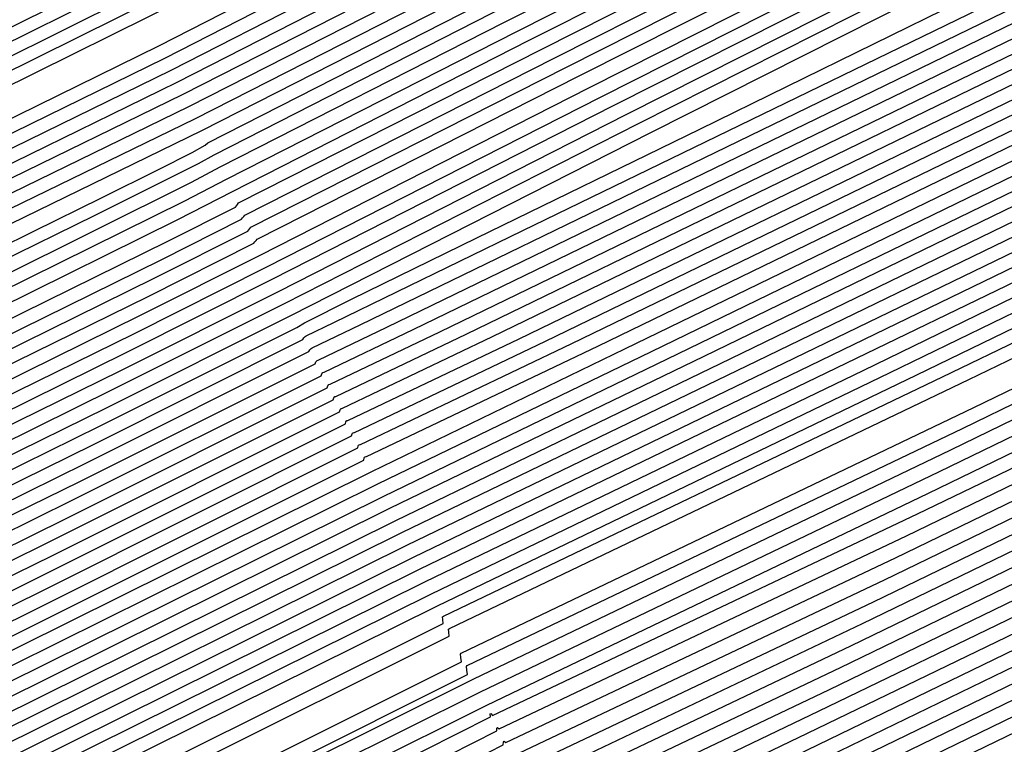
# Model space of a CAD drawing. Extents: x 3249832 to 3255657, y 13789405 to 13793316.
# Tile 369 of 656: x 3254714.919 to 3254715.945, y 13790587.377 to 13790588.132. Entities that reach past the tile are written whole.
import ezdxf

# ---------------------------------------------------------------- set-up
doc = ezdxf.new("R2010")
doc.units = 0
doc.header["$LTSCALE"] = 100
doc.header["$MEASUREMENT"] = 0
doc.linetypes.add('DASHED', pattern=[0.75, 0.5, -0.25])
for name, color, linetype in [('GRATIO_CON', 10, 'CONTINUOUS'), ('GRATIO_ICON', 7, 'CONTINUOUS'), ('PLAN', 7, 'CONTINUOUS'), ('TARGETS_EAST', 7, 'CONTINUOUS')]:
    doc.layers.add(name, color=color, linetype=linetype)

# ---------------------------------------------------------------- blocks, each defined once
blk = doc.blocks.new('Gratio_032316_contours')
at = {"layer": 'GRATIO_CON', "color": 1, "linetype": 'Continuous', "flags": 128}
for points in [[(3254642.139, 13790551.7053), (3254660.6124, 13790560.6687), (3254682.3072, 13790571.2723), (3254700.7352, 13790580.305), (3254711.0317, 13790585.3564), (3254714.825, 13790587.2199), (3254715.3665, 13790587.4896), (3254715.3659, 13790587.4937), (3254715.3657, 13790587.4969), (3254715.3666, 13790587.4975), (3254715.9081, 13790587.7572), (3254719.6861, 13790589.589), (3254729.9352, 13790594.5687), (3254748.2689, 13790603.4881), (3254769.8147, 13790614.0012), (3254788.079, 13790622.9777)], [(3254643.9573, 13790552.6097), (3254661.9705, 13790561.3498), (3254683.1246, 13790571.6892), (3254701.0934, 13790580.4969), (3254711.1333, 13790585.4226), (3254714.8321, 13790587.2398), (3254715.3601, 13790587.5029), (3254715.3596, 13790587.5069), (3254715.3595, 13790587.5098), (3254715.3603, 13790587.5104), (3254715.8805, 13790587.7597), (3254719.5093, 13790589.5191), (3254729.3537, 13790594.3022), (3254746.9632, 13790602.8693), (3254767.6581, 13790612.9672), (3254785.2011, 13790621.5892)], [(3254645.7757, 13790553.5142), (3254663.3285, 13790562.0309), (3254683.9419, 13790572.1067), (3254701.4513, 13790580.6909), (3254711.2342, 13790585.4933), (3254714.8385, 13790587.2659), (3254715.3542, 13790587.5212), (3254715.853, 13790587.7617), (3254719.3325, 13790589.4492), (3254728.7721, 13790594.0356), (3254745.6576, 13790602.2505), (3254765.5015, 13790611.9331), (3254782.3232, 13790620.2006)], [(3254647.5941, 13790554.4186), (3254664.6865, 13790562.712), (3254684.7593, 13790572.5235), (3254701.8095, 13790580.8826), (3254711.336, 13790585.5591), (3254714.8458, 13790587.2852), (3254715.348, 13790587.5339), (3254715.8254, 13790587.7641), (3254719.1557, 13790589.3793), (3254728.1905, 13790593.7691), (3254744.3519, 13790601.6317), (3254763.3449, 13790610.8991), (3254779.4453, 13790618.8121)], [(3254651.2308, 13790556.2274), (3254667.4026, 13790564.0741), (3254686.3942, 13790573.3572), (3254702.526, 13790581.266), (3254711.5395, 13790585.6907), (3254714.8603, 13790587.3239), (3254715.3355, 13790587.5594), (3254715.7702, 13790587.7691), (3254718.8022, 13790589.2396), (3254727.0274, 13790593.236), (3254741.7406, 13790600.3941), (3254759.0318, 13790608.8311), (3254773.6894, 13790616.035)], [(3254653.0492, 13790557.1319), (3254668.7606, 13790564.7552), (3254687.2116, 13790573.774), (3254702.8843, 13790581.4577), (3254711.6412, 13790585.7564), (3254714.8676, 13790587.3433), (3254715.3293, 13790587.5721), (3254715.7426, 13790587.7716), (3254718.6254, 13790589.1697), (3254726.4458, 13790592.9695), (3254740.435, 13790599.7753), (3254756.8752, 13790607.7971), (3254770.8115, 13790614.6465), (3254778.5294, 13790618.5309)], [(3254646.2517, 13790553.9528), (3254654.8675, 13790558.0363), (3254670.1186, 13790565.4362), (3254688.0291, 13790574.1908), (3254703.2426, 13790581.6494), (3254711.743, 13790585.8222), (3254714.8749, 13790587.3627), (3254715.3231, 13790587.5848), (3254715.7151, 13790587.774), (3254718.4486, 13790589.0998), (3254725.8643, 13790592.703), (3254739.1294, 13790599.1565), (3254754.7186, 13790606.7631), (3254767.9336, 13790613.258), (3254775.252, 13790616.9413)], [(3254648.3232, 13790554.9771), (3254656.6859, 13790558.9407), (3254671.4766, 13790566.1173), (3254688.8465, 13790574.6076), (3254703.6008, 13790581.8411), (3254711.8447, 13790585.888), (3254714.8821, 13790587.382), (3254715.3169, 13790587.5976), (3254715.6875, 13790587.7765), (3254718.2718, 13790589.03), (3254725.2827, 13790592.4364), (3254737.8237, 13790598.5377), (3254752.562, 13790605.7291), (3254765.0557, 13790611.8694), (3254771.9746, 13790615.3518)], [(3254652.466, 13790557.0257), (3254660.3226, 13790560.7496), (3254674.1927, 13790567.4794), (3254690.4813, 13790575.4413), (3254704.3173, 13790582.2246), (3254712.0482, 13790586.0196), (3254714.8967, 13790587.4207), (3254715.3044, 13790587.623), (3254715.6323, 13790587.7815), (3254717.9183, 13790588.8903), (3254724.1196, 13790591.9033), (3254735.2124, 13790597.3001), (3254748.2489, 13790603.6611), (3254759.2998, 13790609.0924), (3254765.4198, 13790612.1726), (3254767.5973, 13790613.3706), (3254767.8046, 13790613.628), (3254767.8447, 13790613.807), (3254768.8446, 13790614.4523), (3254771.7623, 13790616.0293)], [(3254651.241, 13790556.5836), (3254654.5375, 13790558.0501), (3254662.141, 13790561.654), (3254675.5507, 13790568.1605), (3254691.2988, 13790575.8581), (3254704.6756, 13790582.4163), (3254712.1499, 13790586.0854), (3254714.904, 13790587.4401), (3254715.2982, 13790587.6357), (3254715.6047, 13790587.7839), (3254717.7415, 13790588.8204), (3254723.538, 13790591.6368), (3254733.9068, 13790596.6813), (3254746.0923, 13790602.627), (3254756.4219, 13790607.7038), (3254762.1424, 13790610.583), (3254764.1778, 13790611.7028), (3254764.3715, 13790611.9434), (3254764.4337, 13790612.1232), (3254765.5415, 13790612.8137), (3254768.7386, 13790614.5249), (3254774.566, 13790617.5186)], [(3254651.548, 13790556.8702), (3254653.3699, 13790557.6315), (3254656.6089, 13790559.0744), (3254663.9594, 13790562.5584), (3254676.9087, 13790568.8416), (3254692.1162, 13790576.2749), (3254705.0338, 13790582.608), (3254712.2517, 13790586.1512), (3254714.9112, 13790587.4594), (3254715.292, 13790587.6484), (3254715.5771, 13790587.7864), (3254717.5647, 13790588.7505), (3254722.9564, 13790591.3703), (3254732.6011, 13790596.0625), (3254743.9357, 13790601.593), (3254753.544, 13790606.3153), (3254758.865, 13790608.9934), (3254760.7582, 13790610.035), (3254760.9385, 13790610.2589), (3254761.0228, 13790610.4394), (3254762.2384, 13790611.1751), (3254765.7149, 13790613.0205), (3254772.0375, 13790616.2604)], [(3254678.2668, 13790569.5227), (3254692.9336, 13790576.6918), (3254705.3921, 13790582.7997), (3254712.3534, 13790586.217), (3254714.9185, 13790587.4788), (3254715.2858, 13790587.6612), (3254715.5496, 13790587.7889), (3254717.3879, 13790588.6807), (3254722.3749, 13790591.1037), (3254731.2955, 13790595.4436), (3254741.7791, 13790600.559), (3254750.666, 13790604.9267), (3254755.5876, 13790607.4038), (3254757.3387, 13790608.3672), (3254757.5054, 13790608.5743), (3254757.6118, 13790608.7556), (3254758.9353, 13790609.5366), (3254762.6912, 13790611.5161), (3254769.509, 13790615.0021), (3254777.6739, 13790619.1394)], [(3254680.9828, 13790570.8848), (3254694.5684, 13790577.5253), (3254706.1082, 13790583.1826), (3254712.556, 13790586.3474), (3254714.9315, 13790587.5159), (3254715.271, 13790587.6858), (3254715.2714, 13790587.6881), (3254715.2722, 13790587.6892), (3254715.2732, 13790587.689), (3254715.4944, 13790587.7945), (3254717.0344, 13790588.541), (3254721.2117, 13790590.5707), (3254728.6842, 13790594.206), (3254737.4659, 13790598.491), (3254744.9102, 13790602.1497), (3254749.0328, 13790604.2246), (3254750.4996, 13790605.0316), (3254750.6393, 13790605.2051), (3254750.7899, 13790605.388), (3254752.329, 13790606.2594), (3254756.6438, 13790608.5072), (3254764.4521, 13790612.4857), (3254773.7947, 13790617.2146)], [(3254682.3408, 13790571.5658), (3254695.3858, 13790577.9421), (3254706.4664, 13790583.3743), (3254712.6576, 13790586.4132), (3254714.9386, 13790587.5352), (3254715.2646, 13790587.6983), (3254715.2651, 13790587.7006), (3254715.2659, 13790587.7017), (3254715.267, 13790587.7016), (3254715.4668, 13790587.797), (3254716.8576, 13790588.4711), (3254720.6302, 13790590.3041), (3254727.3786, 13790593.5872), (3254735.3094, 13790597.457), (3254742.0323, 13790600.7611), (3254745.7554, 13790602.635), (3254747.0801, 13790603.3639), (3254747.2062, 13790603.5205), (3254747.379, 13790603.7042), (3254749.0259, 13790604.6209), (3254753.6201, 13790607.0028), (3254761.9237, 13790611.2275), (3254771.8551, 13790616.2521)], [(3254683.6989, 13790572.2469), (3254696.2032, 13790578.3589), (3254706.8246, 13790583.566), (3254712.7593, 13790586.4789), (3254714.9457, 13790587.5545), (3254715.2583, 13790587.7108), (3254715.2588, 13790587.7131), (3254715.2597, 13790587.7142), (3254715.2608, 13790587.7142), (3254715.4392, 13790587.7994), (3254716.6808, 13790588.4013), (3254720.0486, 13790590.0376), (3254726.0729, 13790592.9684), (3254733.1528, 13790596.423), (3254739.1543, 13790599.3726), (3254742.478, 13790601.0454), (3254743.6606, 13790601.6961), (3254743.7731, 13790601.8359), (3254743.968, 13790602.0204), (3254745.7228, 13790602.9823), (3254750.5964, 13790605.4984), (3254759.3952, 13790609.9692), (3254769.9155, 13790615.2897), (3254779.2011, 13790619.9784)], [(3254685.0569, 13790572.928), (3254697.0206, 13790578.7757), (3254707.1829, 13790583.7577), (3254712.8609, 13790586.5447), (3254714.9528, 13790587.5738), (3254715.2519, 13790587.7234), (3254715.2526, 13790587.7256), (3254715.2535, 13790587.7267), (3254715.2546, 13790587.7269), (3254715.4116, 13790587.8019), (3254716.504, 13790588.3314), (3254719.4671, 13790589.7711), (3254724.7673, 13790592.3496), (3254730.9962, 13790595.389), (3254736.2764, 13790597.9841), (3254739.2006, 13790599.4558), (3254740.241, 13790600.0283), (3254740.3401, 13790600.1513), (3254740.5571, 13790600.3366), (3254742.4197, 13790601.3437), (3254747.5727, 13790603.994), (3254756.8668, 13790608.711), (3254767.9759, 13790614.3273), (3254777.7802, 13790619.2776)], [(3254687.7729, 13790574.2901), (3254698.6554, 13790579.6094), (3254707.8993, 13790584.1411), (3254713.0642, 13790586.6762), (3254714.9671, 13790587.6123), (3254715.2393, 13790587.7484), (3254715.24, 13790587.7505), (3254715.241, 13790587.7518), (3254715.2422, 13790587.7521), (3254715.3565, 13790587.8068), (3254716.1504, 13790588.1917), (3254718.3039, 13790589.238), (3254722.156, 13790591.112), (3254726.683, 13790593.3209), (3254730.5206, 13790595.207), (3254732.6458, 13790596.2766), (3254733.4019, 13790596.6927), (3254733.4739, 13790596.7821), (3254733.7351, 13790596.969), (3254735.8135, 13790598.0666), (3254741.5253, 13790600.9852), (3254751.8099, 13790606.1945), (3254764.0967, 13790612.4024), (3254774.9383, 13790617.8759)], [(3254689.131, 13790574.9712), (3254699.4729, 13790580.0262), (3254708.2575, 13790584.3328), (3254713.1658, 13790586.742), (3254714.9742, 13790587.6316), (3254715.2329, 13790587.761), (3254715.2337, 13790587.763), (3254715.2348, 13790587.7643), (3254715.2359, 13790587.7648), (3254715.3289, 13790587.8092), (3254715.9737, 13790588.1218), (3254717.7224, 13790588.9714), (3254720.8504, 13790590.4932), (3254724.5264, 13790592.2869), (3254727.6426, 13790593.8185), (3254729.3684, 13790594.687), (3254729.9824, 13790595.0249), (3254730.0409, 13790595.0975), (3254730.3242, 13790595.2852), (3254732.5104, 13790596.428), (3254738.5016, 13790599.4807), (3254749.2814, 13790604.9363), (3254762.1571, 13790611.44), (3254773.5174, 13790617.1751)], [(3254690.489, 13790575.6522), (3254700.2903, 13790580.443), (3254708.6157, 13790584.5245), (3254713.2674, 13790586.8077), (3254714.9813, 13790587.6509), (3254715.2266, 13790587.7735), (3254715.2275, 13790587.7755), (3254715.2286, 13790587.7768), (3254715.2297, 13790587.7774), (3254715.3013, 13790587.8117), (3254715.7969, 13790588.0519), (3254717.1408, 13790588.7049), (3254719.5447, 13790589.8744), (3254722.3699, 13790591.2529), (3254724.7647, 13790592.4299), (3254726.091, 13790593.0974), (3254726.5629, 13790593.3571), (3254726.6078, 13790593.4129), (3254726.9132, 13790593.6014), (3254729.2072, 13790594.7894), (3254735.4779, 13790597.9763), (3254746.753, 13790603.6781), (3254760.2175, 13790610.4776), (3254772.0965, 13790616.4743)], [(3254691.847, 13790576.3333), (3254701.1077, 13790580.8598), (3254708.9739, 13790584.7162), (3254713.3691, 13790586.8735), (3254714.9885, 13790587.6701), (3254715.2202, 13790587.7861), (3254715.2212, 13790587.788), (3254715.2224, 13790587.7893), (3254715.2235, 13790587.79), (3254715.2737, 13790587.8141), (3254715.6201, 13790587.9821), (3254716.5592, 13790588.4384), (3254718.2391, 13790589.2556), (3254720.2133, 13790590.2189), (3254721.8868, 13790591.0414), (3254722.8136, 13790591.5079), (3254723.1433, 13790591.6893), (3254723.1747, 13790591.7283), (3254723.5023, 13790591.9176), (3254725.9041, 13790593.1509), (3254732.4543, 13790596.4719), (3254744.2245, 13790602.4199), (3254758.2779, 13790609.5152)], [(3254687.5981, 13790574.316), (3254694.5631, 13790577.6954), (3254702.7425, 13790581.6935), (3254709.6903, 13790585.0996), (3254713.5723, 13790587.005), (3254715.0027, 13790587.7087), (3254715.2076, 13790587.8111), (3254715.2155, 13790587.8162), (3254715.2646, 13790587.8408), (3254715.3952, 13790587.9046), (3254715.6275, 13790588.0179), (3254715.8997, 13790588.1512), (3254716.1297, 13790588.2654), (3254716.6303, 13790588.5199), (3254719.2939, 13790589.8681), (3254726.4082, 13790593.462), (3254739.168, 13790599.9031), (3254754.3988, 13790607.5903), (3254767.8337, 13790614.3719), (3254776.2164, 13790618.6078)], [(3254651.0069, 13790556.9616), (3254655.5123, 13790559.1072), (3254661.3217, 13790561.894), (3254668.1197, 13790565.1602), (3254674.8023, 13790568.3631), (3254680.0684, 13790570.8643), (3254683.1747, 13790572.3015), (3254685.6089, 13790573.4148), (3254689.4165, 13790575.2204), (3254695.9211, 13790578.3765), (3254703.5599, 13790582.1103), (3254710.0485, 13790585.2913), (3254713.674, 13790587.0708), (3254715.0098, 13790587.728), (3254715.2012, 13790587.8237), (3254715.5767, 13790588.0145), (3254718.1988, 13790589.3384), (3254725.3135, 13790592.9288), (3254738.0825, 13790599.3724), (3254753.3307, 13790607.0675), (3254766.7985, 13790613.8657), (3254775.2332, 13790618.1281)], [(3254651.9652, 13790557.4392), (3254656.6382, 13790559.6653), (3254662.6638, 13790562.5558), (3254669.7147, 13790565.9438), (3254676.6453, 13790569.2668), (3254682.1055, 13790571.8639), (3254685.3036, 13790573.3493), (3254687.6804, 13790574.4392), (3254691.2349, 13790576.1249), (3254697.2791, 13790579.0576), (3254704.3773, 13790582.5271), (3254710.4067, 13790585.483), (3254713.7756, 13790587.1366), (3254715.0169, 13790587.7472), (3254715.1948, 13790587.8363), (3254715.5637, 13790588.0238), (3254718.1399, 13790589.3246), (3254725.1298, 13790592.8522), (3254737.6771, 13790599.1838), (3254752.6727, 13790606.7516), (3254765.9448, 13790613.4511), (3254774.3039, 13790617.6754)], [(3254652.9236, 13790557.9168), (3254657.7641, 13790560.2233), (3254664.0059, 13790563.2177), (3254671.3097, 13790566.7274), (3254678.4883, 13790570.1706), (3254684.1427, 13790572.8635), (3254687.4325, 13790574.3972), (3254689.7518, 13790575.4635), (3254693.0532, 13790577.0293), (3254698.6371, 13790579.7386), (3254705.1948, 13790582.9439), (3254710.7649, 13790585.6747), (3254713.8772, 13790587.2023), (3254715.024, 13790587.7665), (3254715.1884, 13790587.8489), (3254715.5508, 13790588.0331), (3254718.0809, 13790589.3107), (3254724.9462, 13790592.7755), (3254737.2717, 13790598.9953), (3254752.0148, 13790606.4357), (3254765.0911, 13790613.0365), (3254773.3746, 13790617.2228)], [(3254651.3, 13790557.2133), (3254654.8403, 13790558.872), (3254660.0158, 13790561.3394), (3254666.6901, 13790564.5414), (3254674.4997, 13790568.2945), (3254682.1743, 13790571.9781), (3254688.2171, 13790574.8626), (3254691.6904, 13790576.4929), (3254693.8947, 13790577.5121), (3254696.69, 13790578.8381), (3254701.3532, 13790581.1008), (3254706.8296, 13790583.7776), (3254711.4814, 13790586.0581), (3254714.0805, 13790587.3339), (3254715.0382, 13790587.8051), (3254715.1756, 13790587.8741), (3254715.5248, 13790588.0517), (3254717.9631, 13790589.2831), (3254724.5788, 13790592.6221), (3254736.4608, 13790598.6182), (3254750.699, 13790605.8039), (3254763.3837, 13790612.2073), (3254771.5159, 13790616.3175)], [(3254652.1439, 13790557.6356), (3254655.7986, 13790559.3495), (3254661.1417, 13790561.8975), (3254668.0321, 13790565.2032), (3254676.0946, 13790569.078), (3254684.0173, 13790572.8819), (3254690.2542, 13790575.8622), (3254693.8193, 13790577.5407), (3254695.9661, 13790578.5364), (3254698.5083, 13790579.7426), (3254702.7112, 13790581.7819), (3254707.647, 13790584.1944), (3254711.8396, 13790586.2498), (3254714.1821, 13790587.3996), (3254715.0454, 13790587.8244), (3254715.1692, 13790587.8867), (3254715.5119, 13790588.061), (3254717.9042, 13790589.2693), (3254724.3952, 13790592.5454), (3254736.0554, 13790598.4297), (3254750.0411, 13790605.488), (3254762.53, 13790611.7927), (3254770.5866, 13790615.8649), (3254774.8217, 13790618.021)], [(3254692.2914, 13790576.8618), (3254695.9482, 13790578.5886), (3254698.0375, 13790579.5607), (3254700.3267, 13790580.647), (3254704.0693, 13790582.4629), (3254708.4644, 13790584.6112), (3254712.1978, 13790586.4415), (3254714.2838, 13790587.4654), (3254715.0525, 13790587.8436), (3254715.1628, 13790587.899), (3254715.1638, 13790587.9005), (3254715.1651, 13790587.902), (3254715.1662, 13790587.9033), (3254715.5018, 13790588.0733), (3254717.8471, 13790589.2573), (3254724.2124, 13790592.4695), (3254735.6502, 13790598.2414), (3254749.3832, 13790605.1722), (3254761.6763, 13790611.3781), (3254769.6572, 13790615.4123), (3254773.9041, 13790617.5743)], [(3254687.7034, 13790574.6894), (3254694.3286, 13790577.8614), (3254698.0771, 13790579.6365), (3254700.109, 13790580.5851), (3254702.1451, 13790581.5514), (3254705.4273, 13790583.144), (3254709.2818, 13790585.0281), (3254712.556, 13790586.6332), (3254714.3854, 13790587.5311), (3254715.0596, 13790587.8629), (3254715.1564, 13790587.9115), (3254715.1574, 13790587.913), (3254715.1587, 13790587.9145), (3254715.1597, 13790587.9158), (3254715.4888, 13790588.0826), (3254717.7882, 13790589.2435), (3254724.0287, 13790592.3929), (3254735.2448, 13790598.0529), (3254748.7253, 13790604.8563), (3254760.8226, 13790610.9635), (3254768.7279, 13790614.9597), (3254772.9866, 13790617.1276)], [(3254691.3894, 13790576.4969), (3254698.4029, 13790579.8606), (3254702.3349, 13790581.7322), (3254704.2518, 13790582.6337), (3254705.7818, 13790583.3603), (3254708.1433, 13790584.5061), (3254710.9167, 13790585.8617), (3254713.2724, 13790587.0166), (3254714.5887, 13790587.6627), (3254715.0738, 13790587.9014), (3254715.1436, 13790587.9366), (3254715.1446, 13790587.938), (3254715.1458, 13790587.9395), (3254715.1469, 13790587.941), (3254715.4628, 13790588.1013), (3254717.6703, 13790589.2159), (3254723.6614, 13790592.2395), (3254734.4339, 13790597.6758), (3254747.4094, 13790604.2245), (3254759.1152, 13790610.1344), (3254766.8692, 13790614.0544), (3254771.1515, 13790616.2343)], [(3254684.0695, 13790572.9958), (3254693.2324, 13790577.4007), (3254700.4401, 13790580.8601), (3254704.4638, 13790582.78), (3254706.3233, 13790583.658), (3254707.6001, 13790584.2647), (3254709.5014, 13790585.1872), (3254711.7343, 13790586.2788), (3254713.6314, 13790587.2092), (3254714.6921, 13790587.7304), (3254715.0837, 13790587.9238), (3254715.1405, 13790587.9531), (3254715.4499, 13790588.1105), (3254717.6114, 13790589.2021), (3254723.4777, 13790592.1629), (3254734.0285, 13790597.4873), (3254746.7515, 13790603.9086), (3254758.2615, 13790609.7198), (3254765.9399, 13790613.6018), (3254770.2339, 13790615.7876), (3254772.3576, 13790616.8983)], [(3254685.6645, 13790573.7793), (3254695.0754, 13790578.3044), (3254702.4773, 13790581.8597), (3254706.5928, 13790583.8279), (3254708.3947, 13790584.6823), (3254709.4185, 13790585.1691), (3254710.8594, 13790585.8683), (3254712.5517, 13790586.6956), (3254713.9896, 13790587.4009), (3254714.7937, 13790587.7962), (3254715.0908, 13790587.9432), (3254715.1341, 13790587.9658), (3254715.4369, 13790588.1198), (3254717.5524, 13790589.1883), (3254723.294, 13790592.0862), (3254733.6231, 13790597.2988), (3254746.0936, 13790603.5927), (3254757.4078, 13790609.3052), (3254765.0105, 13790613.1491), (3254769.3164, 13790615.3409), (3254771.4825, 13790616.4728)], [(3254687.2595, 13790574.5629), (3254696.9184, 13790579.2082), (3254704.5144, 13790582.8593), (3254708.7217, 13790584.8757), (3254710.4661, 13790585.7067), (3254711.2369, 13790586.0736), (3254712.2174, 13790586.5494), (3254713.3691, 13790587.1124), (3254714.3478, 13790587.5926), (3254714.8953, 13790587.862), (3254715.0978, 13790587.9625), (3254715.1276, 13790587.9785), (3254715.4239, 13790588.1292), (3254717.4935, 13790589.1745), (3254723.1104, 13790592.0095), (3254733.2176, 13790597.1102), (3254745.4357, 13790603.2768), (3254756.5541, 13790608.8906), (3254764.0812, 13790612.6965), (3254768.3988, 13790614.8943), (3254770.6075, 13790616.0472), (3254771.7108, 13790616.6657)], [(3254690.4495, 13790576.13), (3254700.6044, 13790581.0157), (3254708.5888, 13790584.8585), (3254712.9795, 13790586.9715), (3254714.609, 13790587.7553), (3254714.8736, 13790587.8824), (3254714.9335, 13790587.9115), (3254715.004, 13790587.9462), (3254715.0642, 13790587.9761), (3254715.0986, 13790587.9937), (3254715.112, 13790588.0013), (3254715.1148, 13790588.0038), (3254715.3979, 13790588.1479), (3254717.3756, 13790589.147), (3254722.743, 13790591.8562), (3254732.4068, 13790596.7332), (3254744.1198, 13790602.645), (3254754.8468, 13790608.0614), (3254762.2225, 13790611.7913), (3254766.5637, 13790614.0009), (3254768.8573, 13790615.1961), (3254770.0169, 13790615.8415), (3254770.6619, 13790616.237), (3254771.3382, 13790616.6417)], [(3254691.3246, 13790576.5671), (3254701.2561, 13790581.3455), (3254709.0349, 13790585.09), (3254713.3077, 13790587.1475), (3254714.8826, 13790587.9066), (3254715.1084, 13790588.0164), (3254715.3849, 13790588.1572), (3254717.3167, 13790589.1332), (3254722.5594, 13790591.7795), (3254732.0013, 13790596.5446), (3254743.4619, 13790602.3291), (3254753.9931, 13790607.6468), (3254761.2932, 13790611.3386), (3254765.6461, 13790613.5543), (3254767.9823, 13790614.7706), (3254769.17, 13790615.4294), (3254769.8305, 13790615.8319), (3254770.5233, 13790616.2441), (3254771.6468, 13790616.8582)], [(3254692.0922, 13790576.9523), (3254701.7295, 13790581.5891), (3254709.2424, 13790585.2057), (3254713.3647, 13790587.1907), (3254714.8842, 13790587.9231), (3254715.102, 13790588.0291), (3254715.3719, 13790588.1666), (3254717.2577, 13790589.1194), (3254722.3757, 13790591.7029), (3254731.5959, 13790596.3561), (3254742.804, 13790602.0133), (3254753.1394, 13790607.2322), (3254760.3638, 13790610.886), (3254764.7286, 13790613.1076), (3254767.1072, 13790614.345), (3254768.3231, 13790615.0173), (3254768.9992, 13790615.4268), (3254769.7083, 13790615.8466), (3254770.8588, 13790616.474), (3254772.2008, 13790617.2017)], [(3254683.086, 13790572.6396), (3254692.8597, 13790577.3375), (3254702.2029, 13790581.8327), (3254709.4499, 13790585.3213), (3254713.4218, 13790587.234), (3254714.8858, 13790587.9396), (3254715.0956, 13790588.0417), (3254715.359, 13790588.1759), (3254717.1988, 13790589.1056), (3254722.192, 13790591.6262), (3254731.1905, 13790596.1676), (3254742.1461, 13790601.6974), (3254752.2857, 13790606.8176), (3254759.4345, 13790610.4334), (3254763.811, 13790612.6609), (3254766.2321, 13790613.9195), (3254767.4761, 13790614.6052), (3254768.1678, 13790615.0216), (3254768.8934, 13790615.4491), (3254770.0708, 13790616.0899), (3254771.4446, 13790616.8335)], [(3254685.0376, 13790573.6106), (3254694.3948, 13790578.1075), (3254703.1496, 13790582.3192), (3254709.8648, 13790585.5517), (3254713.5359, 13790587.3196), (3254714.8889, 13790587.9721), (3254715.0828, 13790588.0668), (3254715.333, 13790588.1946), (3254717.0809, 13790589.0781), (3254721.8247, 13790591.4729), (3254730.3796, 13790595.7905), (3254740.8302, 13790601.0656), (3254750.5783, 13790605.9885), (3254757.5758, 13790609.5281), (3254761.9759, 13790611.7676), (3254764.482, 13790613.0684), (3254765.7823, 13790613.781), (3254766.5051, 13790614.2114), (3254767.2635, 13790614.6541), (3254768.4947, 13790615.3216), (3254769.9322, 13790616.0971), (3254771.1334, 13790616.7816)], [(3254686.0134, 13790574.0961), (3254695.1623, 13790578.4926), (3254703.623, 13790582.5627), (3254710.0723, 13790585.6672), (3254713.5929, 13790587.3627), (3254714.8905, 13790587.9885), (3254715.0765, 13790588.0794), (3254715.32, 13790588.2039), (3254717.022, 13790589.0643), (3254721.641, 13790591.3962), (3254729.9742, 13790595.602), (3254740.1723, 13790600.7497), (3254749.7246, 13790605.5739), (3254756.6465, 13790609.0755), (3254761.0584, 13790611.3209), (3254763.6069, 13790612.6429), (3254764.9354, 13790613.3689), (3254765.6738, 13790613.8062), (3254766.4486, 13790614.2565), (3254767.7067, 13790614.9375), (3254769.176, 13790615.729), (3254770.4045, 13790616.4267), (3254771.0551, 13790616.8757), (3254771.2495, 13790617.1191)], [(3254686.9892, 13790574.5817), (3254695.9299, 13790578.8778), (3254704.0964, 13790582.8062), (3254710.2798, 13790585.7827), (3254713.65, 13790587.4058), (3254714.8921, 13790588.0049), (3254715.0701, 13790588.092), (3254715.307, 13790588.2133), (3254716.963, 13790589.0505), (3254721.4573, 13790591.3195), (3254729.5688, 13790595.4135), (3254739.5144, 13790600.4338), (3254748.8709, 13790605.1593)], [(3254687.965, 13790575.0672), (3254696.6974, 13790579.2629), (3254704.5698, 13790583.0496), (3254710.4873, 13790585.8981), (3254713.707, 13790587.4489), (3254714.8937, 13790588.0213), (3254715.0637, 13790588.1046), (3254715.2941, 13790588.2226), (3254716.9041, 13790589.0367), (3254721.2737, 13790591.2429), (3254729.1633, 13790595.2249), (3254738.8565, 13790600.1179), (3254748.0172, 13790604.7447)], [(3254689.9166, 13790576.0383), (3254698.2325, 13790580.0332), (3254705.5166, 13790583.5369), (3254710.9023, 13790586.1303), (3254714.0382, 13790587.647), (3254716.632, 13790588.9334), (3254720.906, 13790591.0888), (3254728.3524, 13790594.8476), (3254737.5406, 13790599.4861), (3254746.3098, 13790603.9155)], [(3254690.8924, 13790576.5238), (3254699.0001, 13790580.4183), (3254705.9899, 13790583.7804), (3254711.1098, 13790586.2458), (3254714.0887, 13790587.6869), (3254716.581, 13790588.9235), (3254720.7224, 13790591.0121), (3254727.947, 13790594.6591), (3254736.8827, 13790599.1702), (3254745.4561, 13790603.5009)], [(3254691.8683, 13790577.0094), (3254699.7676, 13790580.8035), (3254706.4633, 13790584.0239), (3254711.3173, 13790586.3613), (3254714.1392, 13790587.7268), (3254716.5301, 13790588.9136), (3254720.5388, 13790590.9355), (3254727.5416, 13790594.4706), (3254736.2248, 13790598.8543), (3254744.6024, 13790603.0863), (3254751.0704, 13790606.3597)], [(3254684.5147, 13790573.5023), (3254692.8441, 13790577.4949), (3254700.5352, 13790581.1886), (3254706.9367, 13790584.2674), (3254711.5248, 13790586.4768), (3254714.1897, 13790587.7666), (3254716.4792, 13790588.9036), (3254720.3552, 13790590.8588), (3254727.1361, 13790594.2821), (3254735.5669, 13790598.5384), (3254743.7487, 13790602.6718), (3254750.1411, 13790605.9071)]]:
    blk.add_lwpolyline(points, dxfattribs=at)
at = {"layer": 'GRATIO_CON', "color": 5, "linetype": 'Continuous', "flags": 128}
for points in [[(3254645.4599, 13790553.036), (3254663.069, 13790561.7623), (3254683.7862, 13790571.9554), (3254701.3959, 13790580.5965), (3254711.2365, 13790585.4241), (3254714.8618, 13790587.205), (3254715.3792, 13790587.4629), (3254715.3785, 13790587.4674), (3254715.3782, 13790587.4709), (3254715.379, 13790587.4719), (3254715.9133, 13790587.7279), (3254719.64, 13790589.5343), (3254729.7495, 13790594.4457), (3254747.8375, 13790603.2357), (3254769.1201, 13790613.5531), (3254787.2186, 13790622.2657)], [(3254649.9599, 13790555.2348), (3254666.4373, 13790563.4004), (3254685.823, 13790572.9383), (3254702.301, 13790581.0241), (3254711.5092, 13790585.5415), (3254714.9015, 13790587.208), (3254715.3856, 13790587.4496), (3254715.3848, 13790587.4542), (3254715.3844, 13790587.458), (3254715.3852, 13790587.4591), (3254715.9013, 13790587.7061), (3254719.4996, 13790589.4499), (3254729.2606, 13790594.1916), (3254746.7248, 13790602.6782), (3254767.2733, 13790612.6396), (3254784.7474, 13790621.0516)], [(3254645.8078, 13790553.0477), (3254654.4599, 13790557.4337), (3254669.8056, 13790565.0385), (3254687.8597, 13790573.9222), (3254703.2055, 13790581.4548), (3254711.7805, 13790585.6657), (3254714.9395, 13790587.2206), (3254715.3915, 13790587.4448), (3254715.8892, 13790587.6839), (3254719.3592, 13790589.3654), (3254728.7717, 13790593.9374), (3254745.612, 13790602.1206), (3254765.4264, 13790611.7261), (3254782.2763, 13790619.8376)], [(3254650.9146, 13790555.5543), (3254658.9599, 13790559.6325), (3254673.1739, 13790566.6765), (3254689.8966, 13790574.9051), (3254704.1107, 13790581.8824), (3254712.0533, 13790585.783), (3254714.9794, 13790587.2235), (3254715.3982, 13790587.4313), (3254715.8776, 13790587.6614), (3254719.2191, 13790589.2805), (3254728.2829, 13790593.683), (3254744.4993, 13790601.563), (3254763.5796, 13790610.8126), (3254779.8051, 13790618.6235)], [(3254649.0895, 13790554.2614), (3254654.3182, 13790556.9458), (3254657.5919, 13790558.6919), (3254661.1283, 13790560.5677), (3254667.9599, 13790564.0302), (3254679.9106, 13790569.9526), (3254693.9704, 13790576.8709), (3254705.921, 13790582.737), (3254712.5988, 13790586.0165), (3254715.0585, 13790587.2285), (3254715.4093, 13790587.4057), (3254715.4091, 13790587.4086), (3254715.4097, 13790587.4091), (3254715.4114, 13790587.4072), (3254715.8544, 13790587.617), (3254718.939, 13790589.1106), (3254727.3053, 13790593.1741), (3254742.2739, 13790600.4477), (3254759.8859, 13790608.9855), (3254774.8628, 13790616.1954)], [(3254652.9316, 13790556.1611), (3254659.0279, 13790559.2737), (3254662.7531, 13790561.2358), (3254666.2352, 13790563.0744), (3254672.4599, 13790566.2291), (3254683.2789, 13790571.5906), (3254696.0073, 13790577.8537), (3254706.8262, 13790583.1644), (3254712.8717, 13790586.1333), (3254715.0984, 13790587.2306), (3254715.416, 13790587.3911), (3254715.416, 13790587.3939), (3254715.4167, 13790587.3946), (3254715.4184, 13790587.393), (3254715.843, 13790587.5942), (3254718.799, 13790589.0255), (3254726.8166, 13790592.9197), (3254741.1612, 13790599.8901), (3254758.039, 13790608.072), (3254772.3917, 13790614.9813)], [(3254648.5889, 13790553.912), (3254656.7738, 13790558.0608), (3254663.7375, 13790561.6017), (3254667.9142, 13790563.7796), (3254671.342, 13790565.581), (3254676.9599, 13790568.4279), (3254686.6472, 13790573.2286), (3254698.0442, 13790578.8366), (3254707.7315, 13790583.5918), (3254713.1445, 13790586.2502), (3254715.1383, 13790587.2327), (3254715.4228, 13790587.3765), (3254715.4229, 13790587.3793), (3254715.4236, 13790587.3802), (3254715.4253, 13790587.3788), (3254715.8315, 13790587.5713), (3254718.659, 13790588.9404), (3254726.3278, 13790592.6653), (3254740.0485, 13790599.3324), (3254756.1922, 13790607.1585), (3254769.9205, 13790613.7673), (3254777.6832, 13790617.4194)], [(3254651.4104, 13790555.3035), (3254660.616, 13790559.9605), (3254668.4472, 13790563.9297), (3254673.0754, 13790566.3235), (3254676.4489, 13790568.0877), (3254681.4599, 13790570.6267), (3254690.0155, 13790574.8666), (3254700.0811, 13790579.8195), (3254708.6367, 13790584.0191), (3254713.4173, 13790586.367), (3254715.1783, 13790587.2348), (3254715.4296, 13790587.362), (3254715.4297, 13790587.3647), (3254715.4306, 13790587.3657), (3254715.4323, 13790587.3646), (3254715.8201, 13790587.5485), (3254718.5189, 13790588.8554), (3254725.8391, 13790592.4108), (3254738.9357, 13790598.7748), (3254754.3453, 13790606.2449), (3254767.4494, 13790612.5532), (3254774.8722, 13790616.0455)], [(3254647.5106, 13790553.2224), (3254657.0534, 13790558.0863), (3254668.3003, 13790563.7598), (3254677.8665, 13790568.5857), (3254683.3978, 13790571.4112), (3254686.6626, 13790573.101), (3254690.46, 13790575.0244), (3254696.7522, 13790578.1426), (3254704.1549, 13790581.7852), (3254710.4471, 13790584.8739), (3254713.963, 13790586.6006), (3254715.2582, 13790587.2389), (3254715.4431, 13790587.3328), (3254715.4435, 13790587.3354), (3254715.4445, 13790587.3367), (3254715.4462, 13790587.3361), (3254715.7971, 13790587.5028), (3254718.2389, 13790588.6852), (3254724.8615, 13790591.9019), (3254736.7103, 13790597.6595), (3254750.6516, 13790604.4179), (3254762.5071, 13790610.1251), (3254769.2501, 13790613.2977), (3254772.4608, 13790614.7267)], [(3254691.7695, 13790575.6077), (3254694.96, 13790577.2233), (3254700.1205, 13790579.7806), (3254706.1918, 13790582.7681), (3254711.3523, 13790585.3012), (3254714.2359, 13790586.7174), (3254715.2981, 13790587.241), (3254715.4499, 13790587.3183), (3254715.4504, 13790587.3208), (3254715.4515, 13790587.3223), (3254715.4532, 13790587.3219), (3254715.7857, 13790587.4799), (3254718.0989, 13790588.6002), (3254724.3728, 13790591.6475), (3254735.5976, 13790597.1019), (3254748.8048, 13790603.5044), (3254760.036, 13790608.911), (3254766.439, 13790611.9238), (3254769.587, 13790613.3281), (3254772.1591, 13790614.4553)], [(3254687.2858, 13790573.2417), (3254693.7202, 13790576.4989), (3254696.8763, 13790578.1144), (3254699.46, 13790579.4221), (3254703.4888, 13790581.4187), (3254708.2287, 13790583.751), (3254712.2575, 13790585.7286), (3254714.5087, 13790586.8342), (3254715.338, 13790587.2431), (3254715.4567, 13790587.3037), (3254715.4573, 13790587.3062), (3254715.4584, 13790587.3078), (3254715.4602, 13790587.3077), (3254715.7742, 13790587.4571), (3254717.9589, 13790588.5151), (3254723.884, 13790591.393), (3254734.4849, 13790596.5443), (3254746.9579, 13790602.5908), (3254757.5648, 13790607.6969), (3254763.628, 13790610.5499), (3254766.7132, 13790611.9296), (3254769.4468, 13790613.139), (3254773.8018, 13790615.1582)], [(3254691.9954, 13790575.5697), (3254698.8813, 13790579.0427), (3254701.9832, 13790580.621), (3254703.96, 13790581.621), (3254706.8571, 13790583.0567), (3254710.2655, 13790584.7338), (3254713.1627, 13790586.1559), (3254714.7816, 13790586.951), (3254715.378, 13790587.2452), (3254715.4634, 13790587.2891), (3254715.4641, 13790587.2915), (3254715.4654, 13790587.2933), (3254715.4671, 13790587.2935), (3254715.7628, 13790587.4342), (3254717.8189, 13790588.43), (3254723.3953, 13790591.1386), (3254733.3722, 13790595.9866), (3254745.1111, 13790601.6773), (3254755.0937, 13790606.4829), (3254760.817, 13790609.176), (3254763.8393, 13790610.531), (3254766.7345, 13790611.8227), (3254771.4153, 13790614)], [(3254687.5111, 13790573.2582), (3254701.4147, 13790580.2257), (3254709.2037, 13790584.1304), (3254712.1969, 13790585.6344), (3254712.96, 13790586.0188), (3254713.5937, 13790586.3332), (3254714.3394, 13790586.7008), (3254714.9737, 13790587.0132), (3254715.3288, 13790587.1891), (3254715.4606, 13790587.2552), (3254715.4811, 13790587.2651), (3254715.7399, 13790587.3885), (3254717.5388, 13790588.2599), (3254722.4177, 13790590.6297), (3254731.1468, 13790594.8713), (3254741.4174, 13790599.8502), (3254750.1514, 13790604.0547), (3254755.1949, 13790606.4282), (3254758.0917, 13790607.7338), (3254761.31, 13790609.19), (3254766.6422, 13790611.6836), (3254773.1773, 13790614.7751)], [(3254650.9017, 13790554.6653), (3254658.8371, 13790558.7771), (3254673.0892, 13790565.9887), (3254689.8746, 13790574.4203), (3254704.1484, 13790581.5711), (3254712.1263, 13790585.5666), (3254715.0665, 13790587.04), (3254715.4881, 13790587.251), (3254715.7284, 13790587.3657), (3254717.3988, 13790588.1749), (3254721.929, 13790590.3752), (3254730.0341, 13790594.3137), (3254739.5705, 13790598.9367), (3254747.6802, 13790602.8407), (3254752.3838, 13790605.0543), (3254755.2179, 13790606.3353), (3254758.5977, 13790607.8737), (3254764.2556, 13790610.5253), (3254771.1907, 13790613.8082)], [(3254652.1037, 13790555.2502), (3254659.8925, 13790559.2859), (3254673.8812, 13790566.3638), (3254690.3563, 13790574.639), (3254704.3657, 13790581.6567), (3254712.195, 13790585.5772), (3254715.0794, 13790587.0229), (3254715.4916, 13790587.2315), (3254715.4923, 13790587.2341), (3254715.4936, 13790587.2363), (3254715.4952, 13790587.2371), (3254715.717, 13790587.343), (3254717.2588, 13790588.0898), (3254721.4402, 13790590.1208), (3254728.9214, 13790593.7561), (3254737.7237, 13790598.0232), (3254745.2091, 13790601.6266), (3254749.5728, 13790603.6804), (3254752.344, 13790604.9367), (3254755.8855, 13790606.5574), (3254761.8691, 13790609.3671), (3254769.2041, 13790612.8413), (3254776.1088, 13790616.118)], [(3254650.5295, 13790554.2765), (3254653.3056, 13790555.8352), (3254660.9478, 13790559.7949), (3254674.6731, 13790566.7396), (3254690.838, 13790574.8591), (3254704.5835, 13790581.7451), (3254712.2651, 13790585.5926), (3254715.0949, 13790587.012), (3254715.4992, 13790587.2173), (3254715.4997, 13790587.2202), (3254715.5008, 13790587.2224), (3254715.5022, 13790587.2231), (3254715.7056, 13790587.3202), (3254717.1188, 13790588.0047), (3254720.9515, 13790589.8664), (3254727.8087, 13790593.1984), (3254735.8769, 13790597.1097), (3254742.7379, 13790600.4126), (3254746.7617, 13790602.3065), (3254749.4702, 13790603.5381), (3254753.1732, 13790605.2411), (3254759.4825, 13790608.2089), (3254767.2174, 13790611.8744), (3254774.4989, 13790615.3301)], [(3254653.0399, 13790555.5064), (3254655.7096, 13790557.0052), (3254663.0585, 13790560.8129), (3254676.257, 13790567.4911), (3254691.8012, 13790575.2992), (3254705.0188, 13790581.9215), (3254712.405, 13790585.6223), (3254715.1255, 13790586.9884), (3254715.5137, 13790587.187), (3254715.5139, 13790587.1907), (3254715.5149, 13790587.1935), (3254715.5162, 13790587.1948), (3254715.6827, 13790587.2745), (3254716.8387, 13790587.8346), (3254719.9739, 13790589.3575), (3254725.5832, 13790592.0832), (3254732.1832, 13790595.2826), (3254737.7956, 13790597.9844), (3254741.1396, 13790599.5586), (3254743.7225, 13790600.741), (3254747.7487, 13790602.6085), (3254754.7095, 13790605.8925), (3254763.2441, 13790609.9406), (3254771.2789, 13790613.7544)], [(3254692.2829, 13790575.5193), (3254705.2366, 13790582.0098), (3254712.4751, 13790585.6374), (3254715.1409, 13790586.9771), (3254715.5211, 13790587.1724), (3254715.5211, 13790587.1764), (3254715.522, 13790587.1793), (3254715.5233, 13790587.1807), (3254715.6712, 13790587.2517), (3254716.6987, 13790587.7496), (3254719.4852, 13790589.103), (3254724.4705, 13790591.5255), (3254730.3363, 13790594.3691), (3254735.3245, 13790596.7704), (3254738.3286, 13790598.1847), (3254740.8487, 13790599.3424), (3254745.0364, 13790601.2922), (3254752.3229, 13790604.7343), (3254761.2575, 13790608.9736), (3254769.6689, 13790612.9665), (3254775.8378, 13790615.8811)]]:
    blk.add_lwpolyline(points, dxfattribs=at)
at = {"layer": 'GRATIO_ICON', "color": 7, "linetype": 'Continuous', "flags": 128}
for points in [[(3254649.4124, 13790555.323), (3254666.0445, 13790563.393), (3254685.5768, 13790572.9403), (3254702.1678, 13790581.0743), (3254711.4377, 13790585.6249), (3254714.8531, 13790587.3046), (3254715.3418, 13790587.5467), (3254715.7978, 13790587.7666), (3254718.979, 13790589.3094), (3254727.609, 13790593.5026), (3254743.0463, 13790601.0129), (3254761.1884, 13790609.8651), (3254776.5674, 13790617.4236)], [(3254650.3946, 13790556.0014), (3254658.5043, 13790559.8452), (3254672.8347, 13790566.7984), (3254689.6639, 13790575.0245), (3254703.9591, 13790582.0328), (3254711.9464, 13790585.9538), (3254714.8894, 13790587.4014), (3254715.3107, 13790587.6103), (3254715.6599, 13790587.779), (3254718.095, 13790588.9601), (3254724.7011, 13790592.1699), (3254736.5181, 13790597.9189), (3254750.4054, 13790604.6951), (3254762.1777, 13790610.4809), (3254768.6972, 13790613.7622), (3254771.0169, 13790615.0384), (3254771.2377, 13790615.3126)], [(3254679.6248, 13790570.2037), (3254693.751, 13790577.1084), (3254705.75, 13790582.9909), (3254712.4544, 13790586.2816), (3254714.9243, 13790587.4967), (3254715.2773, 13790587.6732), (3254715.2777, 13790587.6756), (3254715.2784, 13790587.6767), (3254715.2794, 13790587.6764), (3254715.5219, 13790587.7921), (3254717.2111, 13790588.6109), (3254721.7933, 13790590.8372), (3254729.9899, 13790594.8248), (3254739.6225, 13790599.525), (3254747.7881, 13790603.5382), (3254752.3102, 13790605.8142), (3254753.9192, 13790606.6994), (3254754.0723, 13790606.8897), (3254754.2009, 13790607.0718), (3254755.6321, 13790607.898), (3254759.6675, 13790610.0116), (3254766.9806, 13790613.7439), (3254775.7343, 13790618.177)], [(3254686.4149, 13790573.609), (3254697.838, 13790579.1925), (3254707.5411, 13790583.9494), (3254712.9625, 13790586.6105), (3254714.96, 13790587.593), (3254715.2456, 13790587.7359), (3254715.2463, 13790587.7381), (3254715.2473, 13790587.7393), (3254715.2484, 13790587.7395), (3254715.384, 13790587.8043), (3254716.3272, 13790588.2615), (3254718.8855, 13790589.5045), (3254723.4617, 13790591.7308), (3254728.8396, 13790594.355), (3254733.3985, 13790596.5955), (3254735.9232, 13790597.8662), (3254736.8215, 13790598.3605), (3254736.907, 13790598.4667), (3254737.1461, 13790598.6528), (3254739.1166, 13790599.7051), (3254744.549, 13790602.4896), (3254754.3383, 13790607.4528), (3254766.0363, 13790613.3649), (3254776.3593, 13790618.5768)], [(3254685.7798, 13790573.4116), (3254693.205, 13790577.0144), (3254701.9251, 13790581.2767), (3254709.3321, 13790584.9079), (3254713.4707, 13790586.9393), (3254714.9956, 13790587.6894), (3254715.2139, 13790587.7986), (3254715.2149, 13790587.8005), (3254715.2162, 13790587.8019), (3254715.2173, 13790587.8026), (3254715.2461, 13790587.8166), (3254715.4433, 13790587.9122), (3254715.9777, 13790588.1718), (3254716.9333, 13790588.637), (3254718.0552, 13790589.1862), (3254719.0038, 13790589.6573), (3254719.8847, 13790590.1096), (3254722.5847, 13790591.4891), (3254729.4359, 13790594.9632), (3254741.6976, 13790601.1604), (3254756.3385, 13790608.5526), (3254769.2546, 13790615.0727), (3254777.3138, 13790619.1453)], [(3254650.456, 13790556.7909), (3254653.8819, 13790558.3944), (3254658.8899, 13790560.7814), (3254665.348, 13790563.8795), (3254672.9047, 13790567.5109), (3254680.3313, 13790571.0744), (3254686.1799, 13790573.8631), (3254689.5614, 13790575.445), (3254691.8232, 13790576.4878), (3254694.8716, 13790577.9337), (3254699.9952, 13790580.4197), (3254706.0122, 13790583.3608), (3254711.1231, 13790585.8664), (3254713.9789, 13790587.2681), (3254715.0311, 13790587.7858), (3254715.182, 13790587.8615), (3254715.5378, 13790588.0424), (3254718.022, 13790589.2969), (3254724.7625, 13790592.6988), (3254736.8662, 13790598.8068), (3254751.3569, 13790606.1198), (3254764.2374, 13790612.6219), (3254772.4452, 13790616.7702)], [(3254689.5464, 13790575.5932), (3254696.3658, 13790578.861), (3254700.206, 13790580.6843), (3254702.1804, 13790581.6094), (3254703.9634, 13790582.4559), (3254706.7853, 13790583.8251), (3254710.0993, 13790585.4449), (3254712.9142, 13790586.8249), (3254714.487, 13790587.5969), (3254715.0667, 13790587.8821), (3254715.15, 13790587.924), (3254715.151, 13790587.9255), (3254715.1523, 13790587.927), (3254715.1533, 13790587.9284), (3254715.4758, 13790588.0919), (3254717.7293, 13790589.2297), (3254723.845, 13790592.3162), (3254734.8393, 13790597.8643), (3254748.0673, 13790604.5404), (3254759.9689, 13790610.549), (3254767.7985, 13790614.507), (3254772.069, 13790616.681)], [(3254652.4307, 13790556.1481), (3254656.0215, 13790558.061), (3254663.4599, 13790561.8314), (3254676.5423, 13790568.3146), (3254691.9335, 13790575.888), (3254705.0159, 13790582.3099), (3254712.3263, 13790585.9001), (3254715.0195, 13790587.2261), (3254715.4051, 13790587.4175), (3254715.8661, 13790587.6387), (3254719.079, 13790589.1955), (3254727.7941, 13790593.4286), (3254743.3866, 13790601.0054), (3254761.7327, 13790609.8991), (3254777.334, 13790617.4094)], [(3254688.8545, 13790575.3465), (3254698.7614, 13790580.112), (3254706.5516, 13790583.8589), (3254710.8506, 13790585.9236), (3254712.5376, 13790586.731), (3254713.0553, 13790586.9782), (3254713.5756, 13790587.2308), (3254714.1868, 13790587.5298), (3254714.7063, 13790587.7849), (3254714.9972, 13790587.9284), (3254715.1051, 13790587.9822), (3254715.1213, 13790587.9913), (3254715.4109, 13790588.1386), (3254717.4346, 13790589.1608), (3254722.9267, 13790591.9329), (3254732.8122, 13790596.9217), (3254744.7777, 13790602.9609), (3254755.7004, 13790608.476), (3254763.1518, 13790612.2439), (3254767.4812, 13790614.4476), (3254769.7324, 13790615.6217), (3254770.8638, 13790616.2536), (3254771.4933, 13790616.6422)], [(3254684.0618, 13790573.1252), (3254693.6273, 13790577.7228), (3254702.6763, 13790582.0764), (3254709.6574, 13790585.437), (3254713.4789, 13790587.2772), (3254714.8874, 13790587.9561), (3254715.0892, 13790588.0544), (3254715.346, 13790588.1853), (3254717.1399, 13790589.0918), (3254722.0083, 13790591.5495), (3254730.785, 13790595.979), (3254741.4882, 13790601.3815), (3254751.432, 13790606.4031), (3254758.5051, 13790609.9807), (3254762.8935, 13790612.2142), (3254765.357, 13790613.4939), (3254766.6292, 13790614.1931), (3254767.3365, 13790614.6165), (3254768.0785, 13790615.0516), (3254769.2828, 13790615.7057), (3254770.6884, 13790616.4653), (3254771.8624, 13790617.1365)], [(3254645.557, 13790552.2637), (3254654.2319, 13790556.6949), (3254664.4581, 13790561.8601), (3254673.1568, 13790566.2577), (3254678.2366, 13790568.8673), (3254681.5558, 13790570.5944), (3254685.96, 13790572.8256), (3254693.3838, 13790576.5046), (3254702.118, 13790580.8023), (3254709.5419, 13790584.4465), (3254713.6902, 13790586.4838), (3254715.2182, 13790587.2369), (3254715.4363, 13790587.3474), (3254715.4366, 13790587.35), (3254715.4375, 13790587.3512), (3254715.4393, 13790587.3504), (3254715.8086, 13790587.5256), (3254718.3789, 13790588.7703), (3254725.3503, 13790592.1564), (3254737.823, 13790598.2172), (3254752.4985, 13790605.3314), (3254764.9782, 13790611.3391), (3254772.0611, 13790614.6716)], [(3254688.9408, 13790575.5527), (3254697.465, 13790579.6481), (3254705.0432, 13790583.2935), (3254710.6948, 13790586.0147), (3254713.9877, 13790587.6072), (3254716.6829, 13790588.9434), (3254721.0897, 13790591.1654), (3254728.7578, 13790595.0362), (3254738.1985, 13790599.802), (3254747.1635, 13790604.3301)], [(3254683.6689, 13790571.3585), (3254696.7051, 13790577.8977), (3254704.0425, 13790581.5866), (3254707.09, 13790583.1278), (3254708.46, 13790583.82), (3254710.2254, 13790584.695), (3254712.3024, 13790585.7173), (3254714.0678, 13790586.5839), (3254715.0544, 13790587.0684), (3254715.4179, 13790587.2476), (3254715.4702, 13790587.2747), (3254715.471, 13790587.2769), (3254715.4723, 13790587.2788), (3254715.4741, 13790587.2793), (3254715.7513, 13790587.4114), (3254717.6788, 13790588.345), (3254722.9065, 13790590.8841), (3254732.2595, 13790595.429), (3254743.2642, 13790600.7638), (3254752.6225, 13790605.2688)], [(3254651.7847, 13790554.8915), (3254654.5076, 13790556.4202), (3254662.0031, 13790560.3039), (3254675.4651, 13790567.1153), (3254691.3196, 13790575.0792), (3254704.8011, 13790581.8331), (3254712.335, 13790585.6071), (3254715.1101, 13790586.9997), (3254715.5062, 13790587.2016), (3254715.5066, 13790587.205), (3254715.5077, 13790587.2076), (3254715.5092, 13790587.2088), (3254715.6941, 13790587.2973), (3254716.9787, 13790587.9197), (3254720.4627, 13790589.6119), (3254726.696, 13790592.6408), (3254734.03, 13790596.1961), (3254740.2668, 13790599.1985), (3254743.9507, 13790600.9325), (3254746.5964, 13790602.1395), (3254750.4609, 13790603.9248), (3254757.096, 13790607.0507), (3254765.2308, 13790610.9075), (3254772.8889, 13790614.5422)]]:
    blk.add_lwpolyline(points, dxfattribs=at)

msp = doc.modelspace()

# ---------------------------------------------------------------- linework, layer by layer
at = {"layer": 'PLAN', "color": 8, "linetype": 'DASHED'}
msp.add_line((3253458.47, 13793138.83), (3255298.06, 13789404.7), dxfattribs=at)
at = {"layer": 'TARGETS_EAST', "color": 1, "const_width": 2.5}
msp.add_lwpolyline([(3254706.2075, 13790587.8749, 1), (3254723.7075, 13790587.8749, 1)], format="xyb", close=True, dxfattribs=at)

# ---------------------------------------------------------------- block references
at = {"layer": 'TARGETS_EAST'}
msp.add_blockref('Gratio_032316_contours', (0, 0), dxfattribs=at)

doc.saveas('drawing.dxf')
